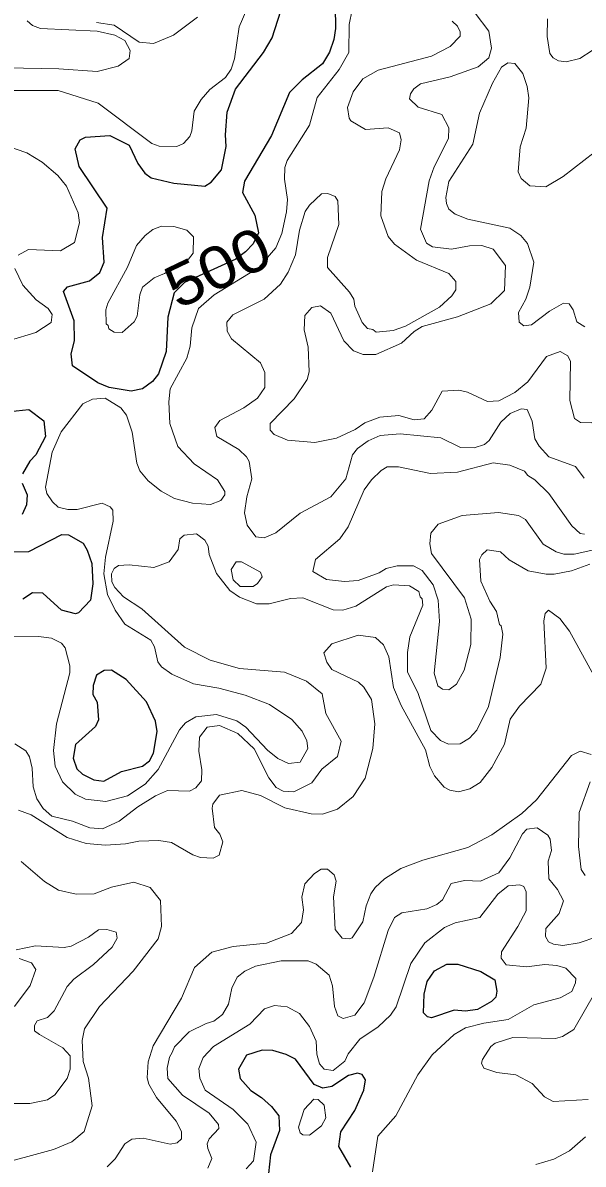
# Model space of a CAD drawing. Extents: x 763.2 to 816.8, y 7896.5 to 7952.7.
# Drawn here: x 794.133 to 796.254, y 7922.705 to 7927.027 of the extents above; entities that cross this region are included whole.
import ezdxf
from ezdxf.enums import TextEntityAlignment as Align

# ---------------------------------------------------------------- set-up
doc = ezdxf.new("R2010")
doc.units = 0
doc.header["$LTSCALE"] = 0.064
doc.layers.add('1', color=7, linetype='Continuous', lineweight=25)
doc.layers.add('2', color=7, linetype='Continuous', lineweight=13)
doc.layers.add('61', color=7, linetype='Continuous')

msp = doc.modelspace()

# ---------------------------------------------------------------- linework, layer by layer
at = {"layer": '1'}
for points in [[(795.3156, 7927.09), (795.3173, 7927.0054), (795.3108, 7926.9635), (795.2939, 7926.916), (795.2679, 7926.8708), (795.1909, 7926.8114), (795.1429, 7926.7631), (795.075, 7926.5995), (794.9724, 7926.4269), (794.9645, 7926.3836), (795.0118, 7926.298), (795.0248, 7926.2314), (795.0045, 7926.1897), (794.9767, 7926.16), (794.9391, 7926.1323), (794.7446, 7926.0439), (794.7055, 7926.0037), (794.6816, 7925.9118), (794.6762, 7925.782), (794.6468, 7925.6973), (794.6244, 7925.6683), (794.5866, 7925.6403), (794.5433, 7925.6315), (794.4596, 7925.646), (794.4168, 7925.6636), (794.3215, 7925.7278), (794.3166, 7925.7728), (794.3283, 7925.8222), (794.327, 7925.8987), (794.2874, 7926.0093), (794.3025, 7926.0276), (794.3861, 7926.0495), (794.4252, 7926.0809), (794.4412, 7926.1198), (794.4349, 7926.2133), (794.4529, 7926.3251), (794.3465, 7926.4821), (794.332, 7926.55), (794.3508, 7926.5841), (794.3701, 7926.5941), (794.4624, 7926.6006), (794.5359, 7926.5637), (794.569, 7926.4944), (794.5954, 7926.4573), (794.6192, 7926.4402), (794.7043, 7926.4193), (794.8222, 7926.4078), (794.8462, 7926.4227), (794.885, 7926.4698), (794.9031, 7926.5584), (794.9, 7926.603), (794.9062, 7926.6881), (794.9382, 7926.776), (795.044, 7926.9144), (795.077, 7926.9701), (795.1104, 7927.0719)], [(794.0602, 7925.5524), (794.1556, 7925.5624), (794.2122, 7925.5201), (794.2193, 7925.4607), (794.1824, 7925.391), (794.1603, 7925.3668), (794.1326, 7925.3192)], [(794.1311, 7925.2839), (794.1503, 7925.2395), (794.1472, 7925.2017), (794.131, 7925.1655)], [(794.0849, 7925.0234), (794.1566, 7925.0253), (794.2804, 7925.089), (794.3066, 7925.0873), (794.3619, 7925.0565), (794.3772, 7925.03), (794.3939, 7924.979), (794.3986, 7924.9018), (794.3896, 7924.84), (794.344, 7924.7931), (794.3324, 7924.7888), (794.2799, 7924.8021), (794.2086, 7924.8668), (794.1696, 7924.8684), (794.133, 7924.8445)], [(795.3747, 7922.6938), (795.3289, 7922.7717), (795.3369, 7922.827), (795.3899, 7922.9075), (795.424, 7922.9856), (795.4304, 7923.0242), (795.4176, 7923.044), (795.4002, 7923.0492), (795.3658, 7923.0399), (795.3031, 7922.9992), (795.269, 7922.9926), (795.2359, 7923.0064), (795.1655, 7923.1026), (795.1306, 7923.12), (795.079, 7923.135), (795.0396, 7923.1366), (794.9801, 7923.118), (794.9497, 7923.0651), (794.9558, 7923.0292), (794.9964, 7922.9838), (795.0364, 7922.9568), (795.0744, 7922.9233), (795.1019, 7922.8878), (795.1051, 7922.8328), (795.0711, 7922.7398), (795.063, 7922.6696)]]:
    msp.add_lwpolyline(points, dxfattribs=at)
for points in [[(794.6019, 7924.455), (794.524, 7924.5396), (794.4688, 7924.5748), (794.4415, 7924.5745), (794.4126, 7924.5569), (794.3993, 7924.5168), (794.3987, 7924.4828), (794.4148, 7924.4547), (794.4196, 7924.3877), (794.4081, 7924.3626), (794.3331, 7924.2935), (794.3232, 7924.2417), (794.3382, 7924.2013), (794.3592, 7924.1821), (794.4025, 7924.1604), (794.4399, 7924.1557), (794.5072, 7924.1917), (794.5859, 7924.2117), (794.6125, 7924.2319), (794.6279, 7924.2611), (794.6417, 7924.343), (794.6351, 7924.3825)], [(795.6528, 7923.3479), (795.6642, 7923.3964), (795.691, 7923.4375), (795.7382, 7923.4621), (795.7791, 7923.462), (795.8663, 7923.4349), (795.9197, 7923.4031), (795.9269, 7923.3603), (795.9231, 7923.3368), (795.9068, 7923.3202), (795.8547, 7923.2899), (795.8087, 7923.2847), (795.7661, 7923.2877), (795.6806, 7923.2586), (795.6653, 7923.2622), (795.6494, 7923.2777)]]:
    msp.add_lwpolyline(points, close=True, dxfattribs=at)
at = {"layer": '2'}
for points in [[(794.9214, 7926.8516), (794.9343, 7926.8904), (794.9519, 7927.0121), (795.0098, 7927.1461), (795.0126, 7927.1684), (794.9812, 7927.1959)], [(795.391, 7927.133), (795.3684, 7927.02), (795.3666, 7926.9148), (795.3305, 7926.85), (795.2476, 7926.7438), (795.2178, 7926.6391), (795.1333, 7926.5058), (795.1251, 7926.4788), (795.1235, 7926.4342), (795.1348, 7926.3579), (795.1318, 7926.3111), (795.1138, 7926.2294), (795.0904, 7926.175), (795.0262, 7926.0998), (794.8576, 7925.9966), (794.7982, 7925.945), (794.7734, 7925.8713), (794.7667, 7925.8024), (794.7538, 7925.7571), (794.6912, 7925.6403), (794.6862, 7925.5919), (794.6897, 7925.51), (794.7201, 7925.4226), (794.7822, 7925.3564), (794.87, 7925.296), (794.8975, 7925.2516), (794.8979, 7925.2391), (794.8826, 7925.2173), (794.8437, 7925.2028), (794.776, 7925.2076), (794.707, 7925.2259), (794.6573, 7925.2532), (794.6071, 7925.2919), (794.5763, 7925.3308), (794.5647, 7925.3587), (794.5477, 7925.4762), (794.5258, 7925.5414), (794.5048, 7925.5683), (794.4445, 7925.605), (794.3973, 7925.6014), (794.3599, 7925.5841), (794.279, 7925.4782), (794.2442, 7925.4014), (794.2197, 7925.268), (794.2246, 7925.2445), (794.2453, 7925.2129), (794.2673, 7925.193), (794.304, 7925.1844), (794.3389, 7925.1844), (794.4333, 7925.2073), (794.4638, 7925.1943), (794.4744, 7925.1817), (794.4757, 7925.14), (794.4461, 7925.0033), (794.4401, 7924.9398), (794.4539, 7924.8623), (794.4823, 7924.8023), (794.5196, 7924.7494), (794.6176, 7924.6895), (794.6319, 7924.6643), (794.6447, 7924.6074), (794.6585, 7924.5879), (794.6971, 7924.5603), (794.779, 7924.524), (794.8752, 7924.5073), (794.9752, 7924.4805), (795.0671, 7924.4458), (795.1513, 7924.389), (795.1911, 7924.344), (795.2079, 7924.3081), (795.2121, 7924.2787), (795.1829, 7924.227), (795.1385, 7924.2217), (795.0984, 7924.2404), (795.0599, 7924.2719), (794.9771, 7924.3594), (794.9438, 7924.3839), (794.8661, 7924.407), (794.7879, 7924.3991), (794.7493, 7924.3763), (794.7265, 7924.35), (794.6455, 7924.199)], [(795.8447, 7927.063), (795.8975, 7926.9951), (795.9073, 7926.9305), (795.8975, 7926.8945), (795.8569, 7926.8602), (795.7509, 7926.8218), (795.6382, 7926.7959), (795.6132, 7926.7769), (795.6, 7926.7572), (795.5973, 7926.7389), (795.629, 7926.7069), (795.7188, 7926.679), (795.7462, 7926.6294), (795.7445, 7926.5886), (795.6898, 7926.4814), (795.671, 7926.4283), (795.6383, 7926.2452), (795.6614, 7926.192), (795.6843, 7926.1781), (795.7555, 7926.169), (795.8233, 7926.1822), (795.8706, 7926.1836), (795.9133, 7926.1691), (795.9597, 7926.1074), (795.9565, 7926.0135), (795.905, 7925.9632), (795.7781, 7925.9137), (795.6445, 7925.8762), (795.6144, 7925.8578), (795.5671, 7925.814), (795.4696, 7925.7712), (795.4209, 7925.7713), (795.3845, 7925.7852), (795.3485, 7925.8224), (795.2991, 7925.927), (795.26, 7925.955), (795.2271, 7925.9485), (795.2008, 7925.9188), (795.1975, 7925.8642), (795.2136, 7925.7991), (795.217, 7925.7045), (795.2094, 7925.6759), (795.1605, 7925.6031), (795.0696, 7925.5095), (795.0693, 7925.4844), (795.0841, 7925.4673), (795.1355, 7925.4458), (795.2383, 7925.4377), (795.32, 7925.4544), (795.3907, 7925.4865), (795.4275, 7925.5114), (795.4848, 7925.5332), (795.5566, 7925.5395), (795.6148, 7925.5231), (795.6528, 7925.5276), (795.6808, 7925.56), (795.72, 7925.6317), (795.7831, 7925.6362), (795.8158, 7925.6278), (795.8918, 7925.5927), (795.9354, 7925.5951), (795.996, 7925.627), (796.0449, 7925.6672), (796.1155, 7925.7633), (796.167, 7925.7827), (796.1956, 7925.7653), (796.2062, 7925.7447), (796.2032, 7925.596)], [(794.1497, 7927.034), (794.1693, 7927.0166)], [(794.7941, 7927.048), (794.7037, 7926.9805), (794.6273, 7926.9479), (794.5741, 7926.9538), (794.4788, 7927.018), (794.4118, 7927.0285)], [(795.3255, 7926.3522), (795.3287, 7926.2634), (795.2864, 7926.1384), (795.2864, 7926.1001), (795.3702, 7926.0072), (795.3859, 7925.98), (795.3902, 7925.9533), (795.4173, 7925.8918), (795.4376, 7925.8686), (795.4576, 7925.865), (795.4711, 7925.8552), (795.5352, 7925.8614), (795.5819, 7925.8781), (795.7101, 7925.9503), (795.7572, 7925.9926), (795.7723, 7926.0153), (795.7722, 7926.047), (795.7451, 7926.0779), (795.6232, 7926.1275), (795.5394, 7926.189), (795.5158, 7926.2177), (795.4884, 7926.2954), (795.4923, 7926.388), (795.5066, 7926.4357), (795.5589, 7926.5452), (795.5653, 7926.5833), (795.5589, 7926.6105), (795.5155, 7926.629), (795.4308, 7926.6233), (795.375, 7926.6561), (795.3678, 7926.6659), (795.3619, 7926.7055), (795.3842, 7926.766), (795.4205, 7926.8141), (795.4785, 7926.8475), (795.6795, 7926.9005), (795.7509, 7926.9366), (795.7888, 7926.9768), (795.7886, 7926.9932), (795.7782, 7927.0145), (795.7582, 7927.0327)], [(796.4169, 7927.058), (796.3466, 7926.9747), (796.2881, 7926.9213), (796.2413, 7926.8912), (796.19, 7926.8789), (796.1602, 7926.8826), (796.1408, 7926.8941), (796.1275, 7926.911), (796.1177, 7926.9752), (796.1192, 7927.0414)], [(794.1693, 7927.0166), (794.2003, 7927.0046), (794.4151, 7926.9955), (794.4817, 7926.98), (794.52, 7926.9604), (794.5398, 7926.9224)], [(794.5398, 7926.9224), (794.5362, 7926.8917), (794.4939, 7926.8624), (794.4151, 7926.8428), (794.2697, 7926.8525), (794.069, 7926.8559)], [(794.0898, 7926.7704), (794.2665, 7926.7703), (794.419, 7926.7223), (794.622, 7926.5699), (794.6499, 7926.5599), (794.7162, 7926.5584), (794.7417, 7926.5694), (794.7654, 7926.5968), (794.7732, 7926.6176), (794.7817, 7926.6923), (794.8083, 7926.7365), (794.8412, 7926.7741), (794.8998, 7926.8198), (794.9214, 7926.8516)], [(796.2603, 7925.8751), (796.2306, 7925.8948), (796.2161, 7925.9404), (796.2013, 7925.962), (796.1799, 7925.9651), (796.127, 7925.9351), (796.0585, 7925.8832), (796.0299, 7925.8797), (796.0124, 7925.8926), (796.0094, 7925.9298), (796.0373, 7925.9806), (796.0519, 7926.0259), (796.0668, 7926.1202), (796.0435, 7926.1906), (796.0185, 7926.2218), (795.9764, 7926.2492), (795.8177, 7926.2832), (795.77, 7926.3018), (795.7462, 7926.3208), (795.7365, 7926.3422), (795.7349, 7926.3651), (795.7458, 7926.4255), (795.8363, 7926.5676), (795.8618, 7926.6848), (795.9107, 7926.7983), (795.9445, 7926.8582), (795.9693, 7926.875), (795.995, 7926.8725), (796.0251, 7926.8351), (796.0424, 7926.786), (796.0485, 7926.7432), (796.0389, 7926.6281), (796.0156, 7926.5569), (796.0075, 7926.4629), (796.0195, 7926.4371), (796.0518, 7926.4092), (796.1122, 7926.4061), (796.1782, 7926.4452), (796.2961, 7926.5357)], [(794.1156, 7926.1468), (794.1546, 7926.1686), (794.2764, 7926.1628), (794.3284, 7926.1944), (794.3475, 7926.2691), (794.3427, 7926.3078), (794.298, 7926.4078), (794.2655, 7926.4482), (794.2068, 7926.4987), (794.1484, 7926.5345), (793.9852, 7926.5895)], [(795.2023, 7926.3119), (795.2181, 7926.3361), (795.264, 7926.3792), (795.2876, 7926.3806), (795.3156, 7926.3692), (795.3255, 7926.3522)], [(796.2576, 7925.3023), (796.2245, 7925.3469), (796.1243, 7925.3837), (796.0875, 7925.4234), (796.0716, 7925.4515), (796.0614, 7925.5179), (796.0418, 7925.563), (796.0191, 7925.5656), (795.9775, 7925.5477), (795.9419, 7925.5148), (795.8977, 7925.4448), (795.8807, 7925.43), (795.8421, 7925.417), (795.7899, 7925.4185), (795.7148, 7925.4554), (795.5612, 7925.4705), (795.486, 7925.4636), (795.4406, 7925.4441), (795.4002, 7925.4151), (795.3816, 7925.3914), (795.3562, 7925.2994), (795.2986, 7925.2318), (795.183, 7925.1705), (795.0909, 7925.095), (795.0468, 7925.0764), (795.0149, 7925.0799), (794.9822, 7925.1244), (794.9724, 7925.1718), (794.9807, 7925.2312), (795, 7925.3003), (794.9895, 7925.3661), (794.9802, 7925.3831), (794.9508, 7925.411), (794.8672, 7925.4606), (794.8605, 7925.4937), (794.8784, 7925.5206), (794.97, 7925.5687), (795.0219, 7925.6059), (795.0494, 7925.6455), (795.0494, 7925.7024), (795.0328, 7925.7395), (794.923, 7925.8304), (794.9064, 7925.8588), (794.905, 7925.8937), (794.9276, 7925.9204), (795.0473, 7925.9808), (795.1082, 7926.0369), (795.1381, 7926.0819), (795.1653, 7926.1484), (795.1806, 7926.2413), (795.2023, 7926.3119)], [(794.083, 7925.8232), (794.1823, 7925.8537), (794.241, 7925.8913), (794.2439, 7925.9216), (794.2293, 7925.9449), (794.1834, 7925.9783), (794.1338, 7926.0331), (794.1034, 7926.0969)], [(796.2032, 7925.596), (796.2213, 7925.5288), (796.2435, 7925.5132), (796.2873, 7925.5121), (796.3253, 7925.5452), (796.3442, 7925.5828)], [(796.3057, 7925.0332), (796.2196, 7925.0153), (796.1808, 7925.0153), (796.1516, 7925.023), (796.103, 7925.0531), (796.0355, 7925.1464), (796.0092, 7925.1612), (795.9336, 7925.1729), (795.7956, 7925.1614), (795.7053, 7925.1284), (795.6772, 7925.0948), (795.674, 7925.0537), (795.6806, 7925.0177), (795.8053, 7924.8492), (795.8299, 7924.7689), (795.8284, 7924.6724), (795.8036, 7924.5749), (795.7751, 7924.5219), (795.7453, 7924.5012), (795.7217, 7924.5033), (795.7034, 7924.5164), (795.6905, 7924.564), (795.7101, 7924.7598), (795.7049, 7924.84), (795.6867, 7924.8991), (795.6448, 7924.9522), (795.6123, 7924.9707), (795.5498, 7924.9705), (795.5088, 7924.9602), (795.4826, 7924.9436), (795.4025, 7924.9154), (795.3508, 7924.9116), (795.2822, 7924.9185), (795.2312, 7924.9493), (795.241, 7924.9949), (795.3326, 7925.0733), (795.3649, 7925.1187), (795.4249, 7925.2582), (795.4525, 7925.2967), (795.4894, 7925.3319), (795.5125, 7925.3452), (795.5548, 7925.3452), (795.6763, 7925.3206), (795.7781, 7925.3247), (795.9139, 7925.3603), (795.977, 7925.3518), (796.0316, 7925.3292), (796.0444, 7925.3124), (796.0714, 7925.2961), (796.1246, 7925.2446), (796.2108, 7925.1222), (796.2423, 7925.0931), (796.2591, 7925.0909)], [(794.1033, 7924.2968), (794.1443, 7924.2704), (794.1586, 7924.2475), (794.1685, 7924.2043), (794.1725, 7924.1335), (794.1861, 7924.0877), (794.2104, 7924.0516), (794.2428, 7924.0226), (794.3212, 7924.0039), (794.3864, 7923.9789), (794.4348, 7923.9751), (794.4985, 7924.0036), (794.5684, 7924.0579), (794.6353, 7924.0998), (794.6814, 7924.1194), (794.7644, 7924.1176), (794.7881, 7924.1295), (794.8098, 7924.1563), (794.8111, 7924.1977), (794.7997, 7924.2681), (794.8023, 7924.3216), (794.8311, 7924.3592), (794.8778, 7924.366), (794.9469, 7924.3351), (795.0094, 7924.2778), (795.0644, 7924.1672), (795.0919, 7924.1317), (795.1192, 7924.1178), (795.159, 7924.1152), (795.2267, 7924.1494), (795.2654, 7924.2005), (795.3247, 7924.2488), (795.3386, 7924.3061), (795.2798, 7924.4113), (795.2658, 7924.4864), (795.2065, 7924.5338), (795.124, 7924.5678), (794.9536, 7924.5821), (794.8418, 7924.6134), (794.7452, 7924.6627), (794.5843, 7924.8081), (794.5142, 7924.8536), (794.4813, 7924.8882), (794.4701, 7924.91), (794.4694, 7924.9408), (794.479, 7924.9599), (794.4948, 7924.9717), (794.536, 7924.9741), (794.6293, 7924.9643), (794.6875, 7924.9859), (794.7207, 7925.0327), (794.7279, 7925.0727), (794.7443, 7925.0861), (794.7902, 7925.092), (794.8222, 7925.0676), (794.835, 7925.0448), (794.839, 7925.0134), (794.8668, 7924.9419), (794.9169, 7924.8767), (794.953, 7924.8523), (795.0174, 7924.8269), (795.0659, 7924.8263), (795.1466, 7924.8472), (795.1934, 7924.8492), (795.3085, 7924.8036), (795.3449, 7924.8024), (795.3939, 7924.8176), (795.5099, 7924.8911), (795.5362, 7924.8983), (795.5971, 7924.8951), (795.6317, 7924.873), (795.6366, 7924.8526), (795.6451, 7924.845), (795.6476, 7924.8211), (795.5985, 7924.7013), (795.5886, 7924.6421), (795.5886, 7924.5694), (795.6296, 7924.4876), (795.6776, 7924.3468), (795.7138, 7924.3089), (795.7446, 7924.2953)], [(795.9403, 7924.6231), (795.9498, 7924.7119), (795.9434, 7924.7428), (795.9371, 7924.748), (795.9265, 7924.7977), (795.9008, 7924.8362), (795.8671, 7924.9127), (795.8619, 7924.9949), (795.8703, 7925.0124), (795.8908, 7925.0312), (795.9412, 7925.0235), (795.9744, 7924.9929), (796.0462, 7924.9521), (796.1139, 7924.9384), (796.1445, 7924.9384), (796.2104, 7924.9513), (796.2788, 7924.9772)], [(796.3082, 7924.5295), (796.2024, 7924.723), (796.1663, 7924.771), (796.1229, 7924.8028), (796.1107, 7924.7904), (796.105, 7924.7616), (796.1144, 7924.5831), (796.0936, 7924.5227), (796.0137, 7924.4396), (795.9772, 7924.3903), (795.956, 7924.2956), (795.9082, 7924.2064), (795.8643, 7924.1495), (795.8247, 7924.1264), (795.7824, 7924.1148), (795.7491, 7924.1208), (795.7282, 7924.1328), (795.6914, 7924.1754), (795.6742, 7924.2109), (795.6574, 7924.2738), (795.5655, 7924.4417), (795.5365, 7924.5093), (795.5191, 7924.6264), (795.4979, 7924.6718), (795.4679, 7924.6997), (795.4019, 7924.7076), (795.3032, 7924.6752), (795.2731, 7924.6416), (795.2838, 7924.6059), (795.3026, 7924.5784), (795.4038, 7924.5306), (795.4234, 7924.5112), (795.4533, 7924.4647), (795.4652, 7924.3726), (795.4583, 7924.2792), (795.4293, 7924.1662), (795.3842, 7924.0976), (795.3249, 7924.0486), (795.2678, 7924.0295), (795.2246, 7924.0312), (795.1244, 7924.054), (795.033, 7924.1013), (794.9625, 7924.1194), (794.8783, 7924.1024), (794.8524, 7924.0683), (794.8493, 7924.0528), (794.8589, 7923.9793), (794.8785, 7923.9546)], [(794.3318, 7924.1056), (794.2837, 7924.1525), (794.2557, 7924.2115), (794.2492, 7924.2707), (794.261, 7924.3716), (794.3113, 7924.5659), (794.3116, 7924.5923), (794.2931, 7924.6601), (794.2793, 7924.6772), (794.2417, 7924.6961), (794.1923, 7924.7029), (794.0916, 7924.7045)], [(795.7446, 7924.2953), (795.7887, 7924.2968), (795.8234, 7924.3185), (795.8517, 7924.3486), (795.8955, 7924.4377), (795.9403, 7924.6231)], [(795.1876, 7923.62), (795.1953, 7923.6675), (795.1893, 7923.7159), (795.2003, 7923.7664), (795.2375, 7923.806), (795.2625, 7923.8215), (795.286, 7923.8218), (795.3121, 7923.8005), (795.3189, 7923.7764), (795.3092, 7923.7167), (795.3154, 7923.5932), (795.3424, 7923.561), (795.37, 7923.5575), (795.3804, 7923.5622), (795.4207, 7923.6224), (795.4324, 7923.6824), (795.4509, 7923.729), (795.4672, 7923.753), (795.5019, 7923.7849), (795.5643, 7923.8246), (795.647, 7923.8562), (795.8179, 7923.9041), (795.9083, 7923.9516), (796.0223, 7924.0325), (796.0779, 7924.0848), (796.2098, 7924.2525), (796.2426, 7924.2688), (796.2839, 7924.2566)], [(794.6455, 7924.199), (794.5969, 7924.1436), (794.5295, 7924.0997), (794.4473, 7924.0785), (794.3701, 7924.0874), (794.3318, 7924.1056)], [(796.2806, 7924.1531), (796.2395, 7924.0363), (796.236, 7923.9082), (796.2462, 7923.82), (796.2611, 7923.7977)], [(794.7768, 7923.8764), (794.696, 7923.9232), (794.6484, 7923.9305), (794.5718, 7923.928), (794.5221, 7923.9172), (794.4462, 7923.9125), (794.3725, 7923.9189), (794.3011, 7923.9414), (794.1644, 7924.0277), (794.1163, 7924.0454)], [(794.8785, 7923.9546), (794.8898, 7923.9249), (794.8766, 7923.8754), (794.8539, 7923.8632), (794.8058, 7923.866), (794.7768, 7923.8764)], [(796.3054, 7923.5653), (796.2393, 7923.5427), (796.1767, 7923.5331), (796.1421, 7923.5375), (796.1225, 7923.5468), (796.1114, 7923.5673), (796.1128, 7923.5977), (796.1628, 7923.6541), (796.1801, 7923.7025), (796.157, 7923.7448), (796.124, 7923.7847), (796.121, 7923.8519), (796.1339, 7923.8927), (796.1289, 7923.9353), (796.1203, 7923.9505), (796.0795, 7923.9782), (796.041, 7923.9731), (796.025, 7923.9562), (795.9768, 7923.8644), (795.9355, 7923.8077), (795.8661, 7923.7764), (795.8047, 7923.7793), (795.7551, 7923.7676), (795.7212, 7923.7056), (795.7006, 7923.6879), (795.6622, 7923.6711)], [(794.1272, 7923.8508), (794.2157, 7923.7749), (794.2687, 7923.7427), (794.3348, 7923.7269), (794.4037, 7923.7282), (794.4684, 7923.7532), (794.5533, 7923.7726), (794.6155, 7923.7527), (794.6549, 7923.7031), (794.6582, 7923.6043), (794.6453, 7923.5582), (794.5514, 7923.4359), (794.4234, 7923.3024), (794.3669, 7923.2175), (794.3576, 7923.1736), (794.3623, 7923.0931), (794.3823, 7923.0309), (794.3953, 7922.9254), (794.3659, 7922.8286), (794.3183, 7922.7897), (794.2489, 7922.7609), (794.0211, 7922.699)], [(794.9789, 7922.6874), (795.0068, 7922.7169), (795.0163, 7922.7875), (794.9847, 7922.8562), (794.9294, 7922.9115), (794.8238, 7922.985), (794.8035, 7923.0301), (794.7997, 7923.0665), (794.8162, 7923.1085), (794.8545, 7923.1504), (794.993, 7923.2355), (795.0474, 7923.2933), (795.0863, 7923.306), (795.1341, 7923.3011), (795.1809, 7923.2747), (795.2183, 7923.2262), (795.2431, 7923.1704), (795.2464, 7923.1219), (795.2567, 7923.0843), (795.2739, 7923.0645), (795.3077, 7923.06), (795.3514, 7923.0943), (795.3649, 7923.1229), (795.4082, 7923.1783), (795.4783, 7923.2245), (795.5246, 7923.2692), (795.5461, 7923.3005), (795.6013, 7923.4648), (795.6543, 7923.5427), (795.7294, 7923.6006), (795.7701, 7923.6183), (795.8628, 7923.6384), (795.9315, 7923.7278), (795.9704, 7923.7589), (796.0142, 7923.7629), (796.0291, 7923.7557), (796.0387, 7923.7357), (796.0382, 7923.6646), (796.0063, 7923.6042), (795.9453, 7923.5082), (795.9439, 7923.4848), (795.9629, 7923.4594), (796.0395, 7923.4524), (796.1093, 7923.4604), (796.1545, 7923.457), (796.1881, 7923.4472), (796.2259, 7923.4079), (796.2256, 7923.3917), (796.2107, 7923.3586), (796.1676, 7923.3342), (796.0671, 7923.3086), (795.9705, 7923.2521), (795.8777, 7923.2386), (795.8087, 7923.2205), (795.7655, 7923.1954), (795.6826, 7923.1192), (795.6283, 7923.0426), (795.5445, 7922.8875), (795.4769, 7922.8111), (795.4566, 7922.6752)], [(795.6622, 7923.6711), (795.5678, 7923.6567), (795.5399, 7923.6382), (795.5164, 7923.5892), (795.4619, 7923.4129), (795.4246, 7923.3156)], [(794.7833, 7923.449), (794.8486, 7923.507), (794.9297, 7923.5293), (795.0561, 7923.5413), (795.1505, 7923.5786), (795.1876, 7923.62)], [(794.0765, 7922.9346), (794.1594, 7922.9348), (794.2265, 7922.9487), (794.2549, 7922.9668), (794.3012, 7923.0292), (794.3131, 7923.0651), (794.3127, 7923.1149), (794.2847, 7923.1452), (794.196, 7923.1961), (794.1778, 7923.2102), (794.178, 7923.2303), (794.1882, 7923.248), (794.2267, 7923.2599), (794.2518, 7923.2857), (794.3015, 7923.3771), (794.3258, 7923.4054), (794.4008, 7923.461), (794.4709, 7923.5263), (794.4907, 7923.5612), (794.4872, 7923.5832), (794.4516, 7923.5938), (794.4201, 7923.5917), (794.3823, 7923.5638), (794.3162, 7923.5308), (794.2896, 7923.5254), (794.181, 7923.5311), (794.1081, 7923.5164)], [(794.102, 7923.3014), (794.1606, 7923.3812), (794.1831, 7923.442), (794.1659, 7923.4676), (794.1193, 7923.4833)], [(795.4246, 7923.3156), (795.39, 7923.2694), (795.3461, 7923.2568), (795.3258, 7923.2669), (795.3125, 7923.3012), (795.3056, 7923.3798), (795.2923, 7923.4199), (795.2436, 7923.4624), (795.2136, 7923.4751), (795.1113, 7923.4752), (795.014, 7923.454), (794.9739, 7923.4358), (794.9443, 7923.4129), (794.9248, 7923.3708), (794.9114, 7923.3109), (794.8888, 7923.2721), (794.8567, 7923.2461), (794.8273, 7923.2377), (794.763, 7923.2053), (794.7069, 7923.1488), (794.6981, 7923.1277), (794.6881, 7923.1096), (794.6801, 7923.0684), (794.6819, 7923.0298), (794.7373, 7922.9659), (794.839, 7922.8985), (794.8737, 7922.8551), (794.8752, 7922.8401), (794.8384, 7922.8002), (794.8311, 7922.7818), (794.833, 7922.7642), (794.8486, 7922.7267), (794.8336, 7922.6893)], [(794.4526, 7922.6949), (794.4829, 7922.7249), (794.5191, 7922.7813), (794.5462, 7922.7995), (794.5885, 7922.8028), (794.6906, 7922.7803), (794.7174, 7922.7853), (794.7342, 7922.8012), (794.7338, 7922.8287), (794.7136, 7922.8677), (794.639, 7922.9571), (794.6098, 7923.0072), (794.6041, 7923.0323), (794.6071, 7923.0917), (794.6269, 7923.1526), (794.7336, 7923.3333), (794.7833, 7923.449)], [(796.2736, 7922.9493), (796.1399, 7922.9418), (796.108, 7922.9593), (796.0612, 7923.0106), (795.9993, 7923.0429), (795.9277, 7923.0513), (795.8787, 7923.0689), (795.8699, 7923.0871), (795.8731, 7923.1013), (795.9046, 7923.1503), (795.9211, 7923.1632), (795.9879, 7923.1845), (796.1492, 7923.181), (796.1762, 7923.1876), (796.2184, 7923.2148), (796.3018, 7923.3602)], [(796.0749, 7922.7029), (796.1429, 7922.7238), (796.2025, 7922.7552), (796.2623, 7922.8081)]]:
    msp.add_lwpolyline(points, dxfattribs=at)
for points in [[(794.5549, 7925.8947), (794.5665, 7925.9155), (794.5763, 7925.9963), (794.5864, 7926.0261), (794.6301, 7926.0608), (794.6694, 7926.0775), (794.7607, 7926.1319), (794.7784, 7926.1547), (794.7798, 7926.2157), (794.7535, 7926.2411), (794.7043, 7926.256), (794.6577, 7926.2573), (794.6255, 7926.2442), (794.5964, 7926.2218), (794.5631, 7926.1834), (794.53, 7926.1015), (794.4553, 7925.9649), (794.448, 7925.9397), (794.4482, 7925.8864), (794.4561, 7925.8806), (794.4583, 7925.8684), (794.4789, 7925.8555), (794.5087, 7925.8544)], [(795.0394, 7924.9286), (795.0323, 7924.9461), (794.9607, 7924.9854), (794.9409, 7924.9851), (794.9215, 7924.9568), (794.9293, 7924.9177), (794.956, 7924.8921), (795.0045, 7924.8926), (795.0215, 7924.9036)], [(795.274, 7922.9283), (795.251, 7922.9502), (795.2353, 7922.9508), (795.1979, 7922.9113), (795.1762, 7922.8449), (795.1825, 7922.8237), (795.1926, 7922.8153), (795.2179, 7922.8149), (795.2633, 7922.8496), (795.2795, 7922.8803)]]:
    msp.add_lwpolyline(points, close=True, dxfattribs=at)

# ---------------------------------------------------------------- texts
at = {"layer": '61', "width": 1.15}
msp.add_text('500', height=0.16, rotation=25.595, dxfattribs=at).set_placement((794.9053, 7926.0288), align=Align.CENTER)

doc.saveas('drawing.dxf')
